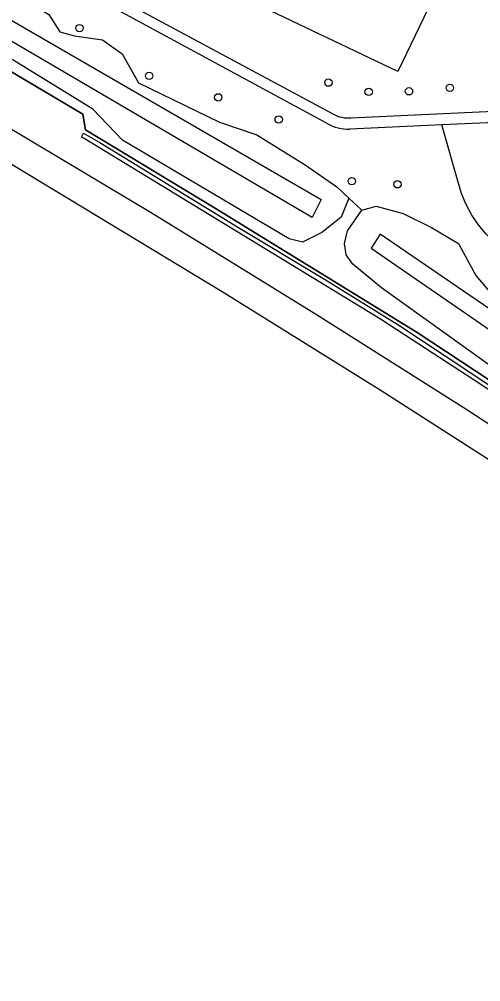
# Model space of a CAD drawing. Extents: x 162990 to 165007, y 383433 to 384336.
# Drawn here: x 164158.8 to 164220.1, y 383579.7 to 383707.7 of the extents above; entities that cross this region are included whole.
import ezdxf

# ---------------------------------------------------------------- set-up
doc = ezdxf.new("R2010")
doc.units = 0
for name, color, linetype in [('IMGEO_Boom', 7, 'Continuous'), ('IMGEO_Geluidsscherm', 7, 'Continuous'), ('IMGEO_Groenvoorziening', 7, 'Continuous'), ('IMGEO_Spoor', 7, 'Continuous'), ('IMGEO_Spoorbaan_halfverhard', 7, 'Continuous'), ('IMGEO_Voetpad_halfverhard', 7, 'Continuous'), ('IMGEO_Waterloop', 7, 'Continuous')]:
    doc.layers.add(name, color=color, linetype=linetype)

msp = doc.modelspace()

# ---------------------------------------------------------------- linework, layer by layer
at = {"layer": 'IMGEO_Boom'}
for centre in [(164166.81, 383706.5), (164176.07, 383700.16), (164199.88, 383699.25), (164216.02, 383698.56), (164185.25, 383697.29), (164205.23, 383698.03), (164210.58, 383698.1), (164193.28, 383694.35), (164203, 383686.16), (164209.05, 383685.74)]:
    msp.add_circle(centre, 0.489, dxfattribs=at)
at = {"layer": 'IMGEO_Geluidsscherm'}
msp.add_lwpolyline([(164154.4, 383702.67), (164167.28, 383695.05), (164167.61, 383692.96), (164184.74, 383682.59), (164211.65, 383666.06), (164236.71, 383649.53), (164240.82, 383646.75), (164253.35, 383638.43), (164265.86, 383630.19), (164270.01, 383627.32), (164274.06, 383624.37), (164278.05, 383621.46), (164287.54, 383614.75), (164295.84, 383608.84), (164303.87, 383603.06), (164316.11, 383594.57), (164331.95, 383582.3)], dxfattribs=at)
at = {"layer": 'IMGEO_Groenvoorziening'}
for points in [[(164202.6, 383683.89), (164201.56, 383681.37), (164199.01, 383679.35), (164196.45, 383678.06), (164194.65, 383678.5), (164172.54, 383691.62), (164168.6, 383695.72), (164157.3, 383702.69), (164154.02, 383704.55), (164152.38, 383704.74), (164122.42, 383721.31), (164112.76, 383726.64), (164111.97, 383728.15), (164111.97, 383729.76), (164113.96, 383733.89)], [(164113.96, 383733.89), (164115.7, 383734.11), (164117.68, 383733.29), (164120.24, 383731.05), (164131.4, 383725.57), (164133.49, 383723.39), (164135.07, 383721.65), (164138.95, 383720.8), (164145.13, 383718.97), (164162.76, 383708.31), (164164.21, 383706.01), (164166.17, 383705.47), (164169.86, 383704.93), (164172.51, 383703.07), (164174.65, 383699.22), (164185.41, 383693.99), (164190.36, 383692.32), (164196.8, 383688.34), (164200.99, 383685.41), (164202.6, 383683.89)], [(164193.25, 383730.52), (164217.75, 383718.74), (164209.08, 383700.71), (164184.58, 383712.49), (164193.25, 383730.52)], [(164267.11, 383653.44), (164222.04, 383678), (164220.85, 383679.13), (164219.82, 383680.34), (164218.93, 383681.65), (164218.18, 383683.05), (164217.58, 383684.52), (164217.13, 383686.04), (164214.93, 383693.64)], [(164202.6, 383683.89), (164204.34, 383682.3)], [(164286.1, 383627.44), (164286.7, 383625.42), (164284.68, 383622.46), (164283.17, 383621.67), (164281.09, 383621.17), (164277.9, 383622.74), (164256.73, 383637.85), (164223.49, 383660.12), (164206.92, 383671.99), (164203.11, 383675.14), (164202.25, 383676.34), (164202.03, 383677.89), (164202.41, 383679.56), (164204.34, 383682.3)], [(164204.34, 383682.3), (164206.23, 383682.84), (164209.83, 383681.86), (164213.58, 383680), (164217.14, 383677.85), (164219.48, 383673.6), (164222.22, 383670.38)]]:
    msp.add_lwpolyline(points, dxfattribs=at)
at = {"layer": 'IMGEO_Spoor'}
for points in [[(163835.8, 383841.64), (163859.38, 383832.87), (163879.65, 383824.94), (163898.4, 383817.48), (163912.05, 383811.93), (163922.75, 383807.43), (163957.51, 383792.27), (163984.88, 383779.84), (164004.49, 383770.65), (164040.21, 383753.11), (164075.92, 383734.55), (164089.09, 383727.44), (164121.24, 383709.67), (164140.02, 383698.84), (164156.17, 383689.37), (164185.76, 383671.48), (164206.77, 383658.4), (164224.85, 383646.79), (164260.65, 383622.72), (164276.55, 383611.67), (164293.9, 383599.35), (164306.99, 383589.9), (164317.03, 383582.49), (164327.92, 383574.3)], [(163926.05, 383810.28), (163952.7, 383798.75), (163967.19, 383792.35), (163995.14, 383779.41), (164015.39, 383769.76), (164027.42, 383763.83), (164038.6, 383758.27), (164063.07, 383745.8), (164074.46, 383739.76), (164089.51, 383731.97), (164114.12, 383718.28), (164138.56, 383704.46), (164151.66, 383696.72), (164176.34, 383681.99), (164198.16, 383668.5), (164218.25, 383655.79), (164232.35, 383646.59), (164249.42, 383635.13), (164286.09, 383609.83), (164311.43, 383591.53), (164331.15, 383576.86)]]:
    msp.add_lwpolyline(points, dxfattribs=at)
at = {"layer": 'IMGEO_Spoorbaan_halfverhard'}
for points in [[(164331.95, 383582.3), (164316.11, 383594.57), (164303.87, 383603.06), (164295.84, 383608.84), (164287.54, 383614.75), (164278.05, 383621.46), (164274.06, 383624.37), (164270.01, 383627.32), (164265.86, 383630.19), (164253.35, 383638.43), (164240.82, 383646.75), (164236.71, 383649.53), (164211.65, 383666.06), (164184.74, 383682.59), (164167.61, 383692.96), (164167.28, 383695.05), (164154.4, 383702.67)], [(164248.37, 383640.49), (164219.12, 383659.78), (164210.1, 383665.63), (164206.8, 383667.79), (164193.31, 383676.04), (164167.42, 383691.84), (164167.1, 383691.99), (164167.37, 383692.54), (164169.54, 383691.31), (164187.92, 383680.01), (164199.34, 383673.11), (164209.24, 383667), (164215.4, 383662.93), (164221.47, 383658.92)]]:
    msp.add_lwpolyline(points, dxfattribs=at)
at = {"layer": 'IMGEO_Voetpad_halfverhard'}
for points in [[(164151.28, 383721.56), (164200.54, 383695.05)], [(164199.73, 383693.83), (164169.79, 383710.02)], [(164202.86, 383694.57), (164221.79, 383695.45)], [(164221.97, 383693.97), (164214.93, 383693.64)], [(164214.93, 383693.64), (164202.72, 383693.07)]]:
    msp.add_lwpolyline(points, dxfattribs=at)
for centre, radius, start, end in [((164202.57, 383698.95), 4.4, 242.4978, 273.8021), ((164202.49, 383698.42), 5.36, 239.0053, 272.3624)]:
    msp.add_arc(centre, radius, start, end, dxfattribs=at)
at = {"layer": 'IMGEO_Waterloop'}
for points in [[(164115.35, 383729.67), (164116.28, 383731.2), (164150.75, 383711.62), (164198.92, 383683.71), (164197.73, 383681.33), (164115.35, 383729.67)], [(164205.56, 383677.24), (164281.13, 383625.16), (164282.83, 383627.03), (164206.75, 383679.11), (164205.56, 383677.24)]]:
    msp.add_lwpolyline(points, dxfattribs=at)

doc.saveas('drawing.dxf')
